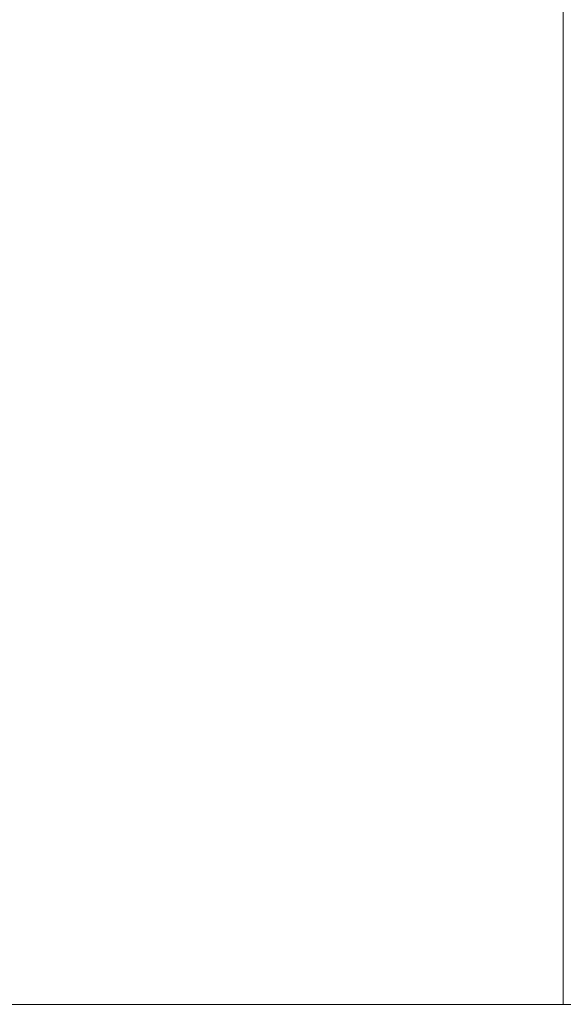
# Model space of a CAD drawing. Header units: millimetres. Extents: x -30280 to 309309, y -17460 to 4378.
# Tile 408 of 656: x 143488 to 144437, y -14922 to -13202. Entities that reach past the tile are written whole.
import ezdxf

# ---------------------------------------------------------------- set-up
doc = ezdxf.new("R2010")
doc.units = ezdxf.units.MM
doc.header["$MEASUREMENT"] = 0
doc.linetypes.add('Wipeout_Contour', pattern=[1000, 0, -1000])
doc.layers.add('P1_PLANTA PRIMERA_4_10_ESTR_Fotjats_Pluma_Nº__1', color=7, linetype='Continuous', lineweight=5)
doc.layers.add('P1_PLANTA PRIMERA_4_12_FAÇ_Façana_Pluma_Nº__47', color=7, linetype='Continuous', lineweight=20)
doc.layers.add('P1_PLANTA PRIMERA_4_12_FAÇ_Façana', color=7, linetype='Continuous')

msp = doc.modelspace()

# ---------------------------------------------------------------- wipeouts: each hides what was drawn before it
at = {"color": 254, "linetype": 'Wipeout_Contour', "lineweight": 0, "ltscale": 2281329.996083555}
msp.add_wipeout([(140422.3, -11622.1), (140422.3, -14922.1), (140427.1, -14922.1), (140427.1, -12800.1), (141371.1, -12800.1), (141371.1, -14922.1), (141562.9, -14922.1), (141562.9, -12800.1), (142506.9, -12800.1), (142506.9, -14922.1), (144437.3, -14922.1), (144437.3, -12475.1), (140434.3, -12475.1), (140434.3, -12422.1), (144437.3, -12422.1), (144437.3, -11622.1)], dxfattribs=at).dxf.layer = 'P1_PLANTA PRIMERA_4_12_FAÇ_Façana'

# ---------------------------------------------------------------- next in the draw order: linework, layer by layer
at = {"layer": 'P1_PLANTA PRIMERA_4_10_ESTR_Fotjats_Pluma_Nº__1', "color": 7, "linetype": 'Continuous', "lineweight": 5}
msp.add_line((146145.1, -14922.1), (140422.3, -14922.1), dxfattribs=at)
at = {"layer": 'P1_PLANTA PRIMERA_4_12_FAÇ_Façana_Pluma_Nº__47', "color": 7, "linetype": 'Continuous', "lineweight": 20}
msp.add_line((144437.3, -14922.1), (144437.3, -12475.1), dxfattribs=at)

doc.saveas('drawing.dxf')
